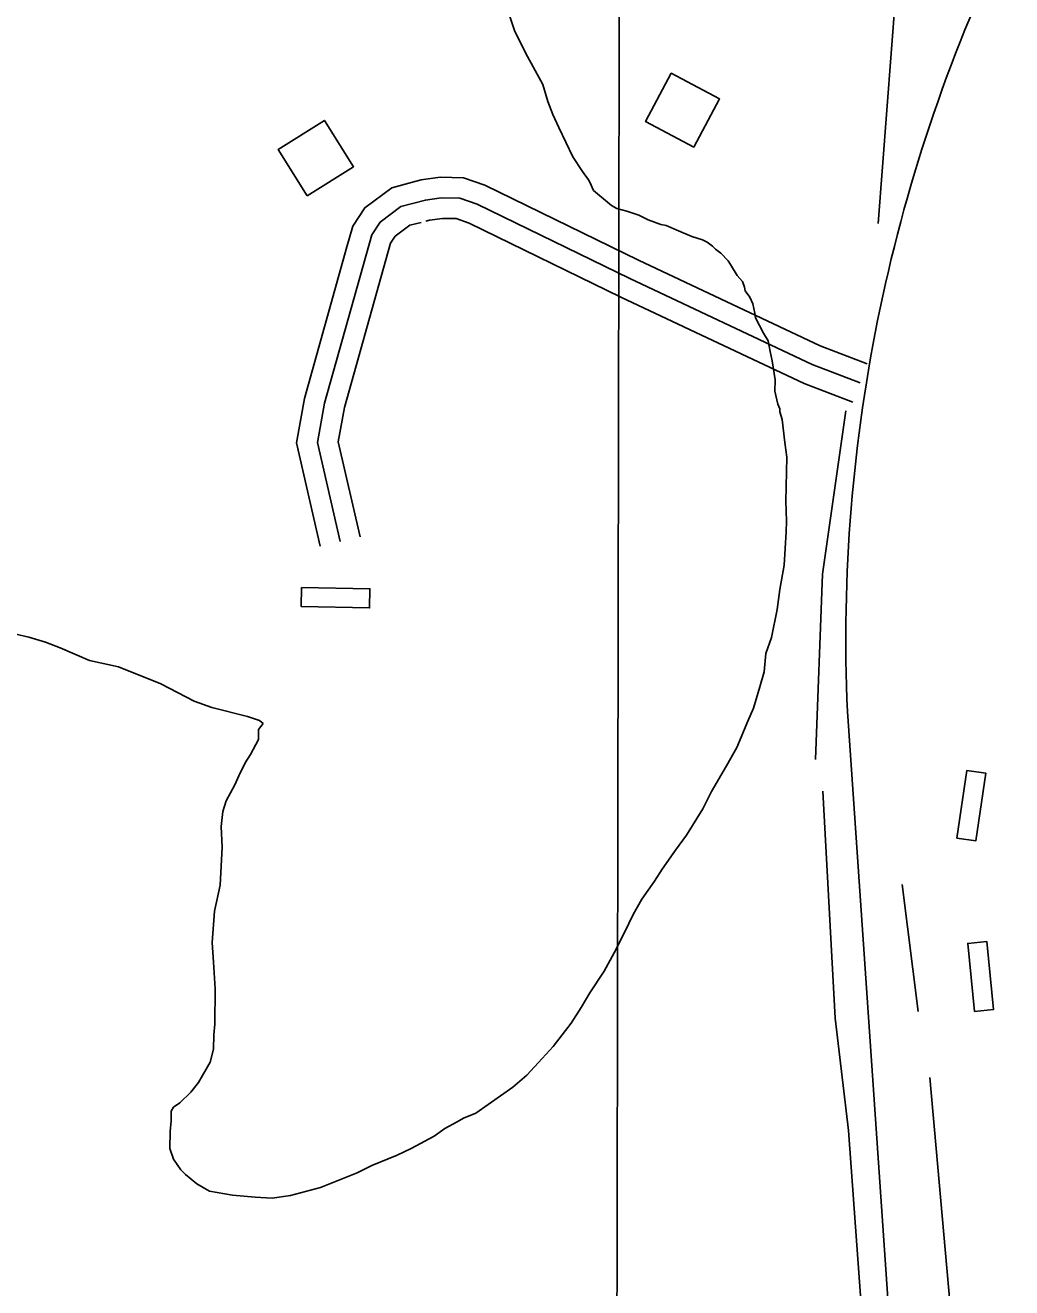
# Model space of a CAD drawing. Extents: x 3192986 to 3230865, y 867483 to 892886.
# Drawn here: x 3217695 to 3218416, y 889442 to 890366 of the extents above; entities that cross this region are included whole.
import ezdxf

# ---------------------------------------------------------------- set-up
doc = ezdxf.new("R2010")
doc.units = 0
for name, color, linetype in [('V-BLDG-OTLN', 7, 'Continuous'), ('V-GRID-MAJR', 7, 'Continuous'), ('V-ROAD-CNTR', 7, 'Continuous'), ('V-SITE-VEGE', 7, 'Continuous'), ('V-TOPO-SHOR', 7, 'Continuous')]:
    doc.layers.add(name, color=color, linetype=linetype)

msp = doc.modelspace()

# ---------------------------------------------------------------- linework, layer by layer
at = {"layer": 'V-BLDG-OTLN'}
for points in [[(3218183.529595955, 890276.359419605), (3218202.277558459, 890311.6933489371), (3218166.942629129, 890330.4413114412), (3218148.195666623, 890295.1063821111)], [(3217900.809161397, 890240.7394908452), (3217934.647093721, 890262.0694481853), (3217913.317136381, 890295.9073805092), (3217879.479204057, 890274.5774231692)], [(3217896.6681696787, 889954.2470638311), (3217946.659069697, 889953.3140656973), (3217946.398070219, 889939.316093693), (3217896.406170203, 889940.2490918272)], [(3218375.839211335, 889770.8804305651), (3218383.221196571, 889820.332331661), (3218397.0671688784, 889818.2653357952), (3218389.685183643, 889768.8124347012)], [(3218388.6371857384, 889644.0686841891), (3218383.865195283, 889693.840584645), (3218397.802167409, 889695.1765819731), (3218402.5731578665, 889645.4046815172)]]:
    msp.add_lwpolyline(points, close=True, dxfattribs=at)
at = {"layer": 'V-GRID-MAJR'}
msp.add_spline([(3218098.305, 872881.337), (3218108.882, 878940.914), (3218119.463, 885003.5750000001), (3218130.045, 891066.2810000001), (3218130.0500000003, 891069.3200000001)], degree=3, dxfattribs=at)
at = {"layer": 'V-ROAD-CNTR'}
for points in [[(3218310.371342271, 890117.9537364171), (3218275.859411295, 890131.120710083), (3218143.123676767, 890193.800584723), (3218030.7869014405, 890248.5104753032), (3218015.050932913, 890253.953464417), (3217997.9369671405, 890254.3534636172), (3217984.2229945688, 890252.3954675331), (3217977.7420075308, 890250.706470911)], [(3217977.7420075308, 890250.706470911), (3217962.556037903, 890246.7484788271), (3217942.942077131, 890232.0455082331), (3217934.132094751, 890218.6375350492), (3217929.8581032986, 890203.4165654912)], [(3218305.024352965, 890103.9387644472), (3218269.974423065, 890117.3117377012), (3218136.6366897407, 890180.275611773), (3218025.030912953, 890234.6295030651), (3218012.359938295, 890239.0124942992), (3217998.8279653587, 890239.3284936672), (3217987.1839886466, 890237.6664969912), (3217969.193024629, 890232.9775063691), (3217954.038054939, 890221.6165290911), (3217947.945067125, 890212.343547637), (3217913.355136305, 890089.1447940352), (3217908.230146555, 890060.3618516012), (3217924.929113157, 889987.8599966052)], [(3218299.677363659, 890089.9237924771), (3218264.0894348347, 890103.5027653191), (3218130.1497027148, 890166.750638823), (3218019.274924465, 890220.7485308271), (3218009.668943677, 890224.0715241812), (3217999.718963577, 890224.3035237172), (3217990.144982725, 890222.9375264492), (3217987.438988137, 890222.2325278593)], [(3217984.182994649, 890221.383529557), (3217975.8300113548, 890219.206533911), (3217965.134032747, 890211.1875499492), (3217961.7580394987, 890206.049560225), (3217956.6460497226, 890187.8415966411)], [(3217929.8581032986, 890203.4165654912), (3217898.7161655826, 890092.4947873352), (3217892.9261771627, 890059.9778523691), (3217910.3121423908, 889984.493003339)], [(3217956.6460497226, 890187.8415966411), (3217927.994107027, 890085.794800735), (3217923.534115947, 890060.7458508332), (3217939.546083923, 889991.226989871)], [(3218295.7603714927, 889863.551245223), (3218332.4422981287, 889331.015310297), (3218368.908225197, 888833.0073063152), (3218395.666171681, 888481.7850087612)]]:
    msp.add_lwpolyline(points, dxfattribs=at)
msp.add_arc((3219483.6273623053, 889915.3396551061), 1188.9953857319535, 153.8893272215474, 182.49638555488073, dxfattribs=at)
at = {"layer": 'V-SITE-VEGE'}
for p, q in [((3218044.986, 890383.5109999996), (3218052.431, 890361.6219999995)), ((3218052.431, 890361.6219999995), (3218060.5250000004, 890345.3009999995)), ((3218060.5250000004, 890345.3009999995), (3218072.9720000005, 890322.2119999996)), ((3218072.9720000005, 890322.2119999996), (3218076.6730000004, 890309.8729999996)), ((3218076.6730000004, 890309.8729999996), (3218080.4190000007, 890300.3209999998)), ((3218080.4190000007, 890300.3209999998), (3218084.7220000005, 890290.7629999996)), ((3218084.722, 890290.7629999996), (3218094.964, 890269.3839999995)), ((3218094.964, 890269.3839999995), (3218102.04, 890258.6629999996)), ((3218102.04, 890258.6629999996), (3218106.398, 890252.4489999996)), ((3218106.398, 890252.4489999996), (3218107.485, 890250.7569999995)), ((3218107.485, 890250.7569999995), (3218110.1720000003, 890244.5719999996)), ((3218110.1720000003, 890244.5719999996), (3218123.384, 890233.7489999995)), ((3218123.3840000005, 890233.7489999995), (3218127.25, 890231.4509999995)), ((3218127.25, 890231.4509999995), (3218134.4760000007, 890229.6549999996)), ((3218134.4760000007, 890229.6549999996), (3218143.3560000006, 890226.7159999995)), ((3218143.3560000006, 890226.7159999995), (3218149.9930000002, 890223.2549999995)), ((3218149.9930000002, 890223.2549999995), (3218159.4220000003, 890219.7489999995)), ((3218159.4220000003, 890219.7489999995), (3218163.3160000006, 890219.1239999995)), ((3218163.3160000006, 890219.1239999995), (3218172.1770000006, 890215.0709999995)), ((3218172.1770000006, 890215.0709999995), (3218182.1550000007, 890210.9929999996)), ((3218182.1550000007, 890210.9929999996), (3218189.9270000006, 890208.6299999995)), ((3218189.9270000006, 890208.6299999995), (3218193.247, 890206.9019999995)), ((3218193.247, 890206.9019999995), (3218197.106, 890204.0469999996)), ((3218197.106, 890204.0469999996), (3218199.299, 890201.7769999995)), ((3218199.299, 890201.7769999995), (3218203.1600000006, 890198.9209999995)), ((3218203.1600000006, 890198.9209999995), (3218208.6420000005, 890193.2499999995)), ((3218208.642, 890193.2499999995), (3218210.268, 890190.4319999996)), ((3218210.268, 890190.4319999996), (3218215.1590000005, 890182.5339999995)), ((3218215.1590000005, 890182.5339999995), (3218218.989, 890178.0059999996)), ((3218218.989, 890178.0059999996), (3218220.596, 890174.0719999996)), ((3218220.596, 890174.0719999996), (3218221.108, 890171.2749999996)), ((3218221.108, 890171.2749999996), (3218224.381, 890166.7549999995)), ((3218224.381, 890166.7549999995), (3218226.5270000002, 890161.6959999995)), ((3218226.5270000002, 890161.6959999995), (3218228.09, 890154.9719999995)), ((3218228.09, 890154.9719999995), (3218228.59, 890151.6159999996)), ((3218228.59, 890151.6159999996), (3218234.5390000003, 890140.3559999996)), ((3218234.5390000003, 890140.3559999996), (3218237.793, 890134.7199999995)), ((3218237.793, 890134.7199999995), (3218239.3350000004, 890126.8799999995)), ((3218239.3350000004, 890126.8799999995), (3218240.8960000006, 890120.1589999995)), ((3218240.8960000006, 890120.1589999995), (3218242.8930000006, 890106.1729999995)), ((3218242.8930000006, 890106.1729999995), (3218242.7510000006, 890097.8049999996)), ((3218242.751, 890097.8049999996), (3218244.824, 890088.2829999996)), ((3218244.824, 890088.2829999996), (3218246.4420000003, 890084.9059999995)), ((3218246.4420000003, 890084.9059999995), (3218246.403, 890082.6739999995)), ((3218246.403, 890082.6739999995), (3218247.982, 890077.0689999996)), ((3218247.982, 890077.0689999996), (3218249.934, 890060.2929999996)), ((3218249.934, 890060.2929999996), (3218251.429, 890049.6639999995)), ((3218251.429, 890049.6639999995), (3218250.884, 890017.3079999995)), ((3218250.884, 890017.3079999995), (3218251.1970000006, 890002.7919999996)), ((3218251.197, 890002.7919999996), (3218251.066, 889994.9829999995)), ((3218251.066, 889994.9829999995), (3218249.536, 889970.4539999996)), ((3218249.536, 889970.4539999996), (3218246.446, 889952.6459999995)), ((3218246.446, 889952.6459999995), (3218244.529, 889938.1689999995)), ((3218244.5290000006, 889938.1689999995), (3218240.2750000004, 889917.5929999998)), ((3217697.289, 889917.8059999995), (3217686.7240000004, 889920.2139999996)), ((3217709.506, 889914.2509999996), (3217697.289, 889917.8059999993)), ((3217720.04, 889910.1669999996), (3217709.506, 889914.2509999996)), ((3217741.6490000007, 889900.8749999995), (3217720.0400000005, 889910.1669999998)), ((3218240.2750000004, 889917.5929999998), (3218236.1730000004, 889905.9439999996)), ((3217762.774, 889896.0539999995), (3217741.6490000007, 889900.8749999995)), ((3218236.1730000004, 889905.9439999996), (3218234.8320000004, 889892.5719999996)), ((3217793.8200000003, 889883.8129999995), (3217762.774, 889896.0539999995)), ((3218234.832, 889892.5719999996), (3218231.8540000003, 889881.4599999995)), ((3217818.16, 889871.1259999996), (3217793.8200000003, 889883.8129999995)), ((3218231.8540000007, 889881.4599999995), (3218227.1290000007, 889865.9159999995)), ((3217830.9150000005, 889866.4459999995), (3217818.16, 889871.1259999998)), ((3217857.0330000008, 889859.8679999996), (3217830.9150000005, 889866.4459999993)), ((3218227.1290000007, 889865.9159999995), (3218223.0640000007, 889856.4969999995)), ((3217865.9130000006, 889856.9269999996), (3217857.0330000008, 889859.8679999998)), ((3217868.6660000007, 889854.6499999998), (3217865.9130000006, 889856.9269999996)), ((3218223.0640000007, 889856.4969999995), (3218214.9250000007, 889837.1019999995)), ((3217865.1210000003, 889842.9899999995), (3217865.244, 889850.2419999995)), ((3217865.244, 889850.2419999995), (3217868.6660000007, 889854.6499999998)), ((3217859.3540000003, 889831.9249999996), (3217865.1210000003, 889842.9899999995)), ((3218214.9250000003, 889837.1019999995), (3218207.446, 889823.8329999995)), ((3217855.346, 889825.8549999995), (3217859.3540000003, 889831.9249999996)), ((3217850.7230000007, 889816.4459999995), (3217855.3460000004, 889825.8549999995)), ((3218207.446, 889823.8329999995), (3218196.526, 889805.0429999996)), ((3217841.487, 889798.1839999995), (3217847.821, 889809.7979999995)), ((3217847.821, 889809.7979999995), (3217850.723, 889816.4459999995)), ((3218196.526, 889805.0429999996), (3218190.173, 889792.3149999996)), ((3217837.821, 889779.2729999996), (3217839.123, 889790.4119999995)), ((3217839.123, 889790.4119999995), (3217841.487, 889798.1839999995)), ((3218190.173, 889792.3149999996), (3218178.131, 889772.9859999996)), ((3217838.6810000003, 889764.1919999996), (3217837.821, 889779.2729999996)), ((3218178.131, 889772.9859999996), (3218170.131, 889761.9589999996)), ((3217837.0980000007, 889736.3139999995), (3217838.6810000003, 889764.1919999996)), ((3218170.1310000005, 889761.9589999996), (3218160.412, 889748.1719999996)), ((3218160.412, 889748.1719999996), (3218154.683, 889739.3389999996)), ((3217832.8730000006, 889717.4109999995), (3217837.0980000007, 889736.3139999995)), ((3218154.683, 889739.3389999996), (3218145.531, 889726.1009999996)), ((3218145.531, 889726.1009999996), (3218139.207, 889715.0459999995)), ((3217831.3720000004, 889694.5569999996), (3217832.8730000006, 889717.4109999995)), ((3218139.207, 889715.0459999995), (3218132.8430000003, 889701.7579999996)), ((3218132.8430000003, 889701.7579999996), (3218125.338, 889686.8179999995)), ((3217832.242, 889680.0329999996), (3217831.372, 889694.5569999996)), ((3217833.588, 889660.4789999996), (3217832.242, 889680.0329999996)), ((3218125.338, 889686.8179999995), (3218117.858, 889673.5489999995)), ((3218117.858, 889673.5489999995), (3218107.545, 889657.5399999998)), ((3217833.156, 889634.8129999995), (3217833.588, 889660.4789999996)), ((3218107.545, 889657.5399999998), (3218101.233, 889647.0439999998)), ((3218101.233, 889647.0439999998), (3218093.7800000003, 889635.4499999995)), ((3217832.4650000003, 889627.0119999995), (3217833.156, 889634.8129999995)), ((3218093.7800000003, 889635.4499999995), (3218080.656, 889618.3719999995)), ((3217832.287, 889616.4139999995), (3217832.465, 889627.0119999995)), ((3217829.897, 889606.9669999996), (3217832.2870000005, 889616.4139999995)), ((3218080.656, 889618.3719999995), (3218072.696, 889609.5759999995)), ((3217821.2770000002, 889592.0449999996), (3217829.897, 889606.9669999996)), ((3218072.696, 889609.5759999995), (3218061.329, 889597.4899999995)), ((3218061.329, 889597.4899999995), (3218051.139, 889588.7309999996)), ((3217815.5730000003, 889584.8849999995), (3217821.2770000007, 889592.0449999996)), ((3218051.139, 889588.7309999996), (3218024.031, 889569.6559999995)), ((3217807.631, 889577.2049999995), (3217815.573, 889584.8849999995)), ((3217801.268, 889563.9199999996), (3217801.3910000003, 889571.1719999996)), ((3217801.3910000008, 889571.1719999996), (3217803.1110000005, 889573.9339999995)), ((3217803.1110000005, 889573.9339999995), (3217807.631, 889577.2049999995)), ((3218024.031, 889569.6559999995), (3218015.038, 889565.9019999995)), ((3217800.582, 889556.1189999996), (3217801.268, 889563.9199999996)), ((3218010.529, 889563.1859999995), (3218001.518, 889558.3159999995)), ((3218015.038, 889565.9019999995), (3218010.5290000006, 889563.1859999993)), ((3217800.3730000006, 889543.8449999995), (3217800.582, 889556.1189999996)), ((3217993.612, 889552.8689999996), (3217976.716, 889543.6669999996)), ((3218001.518, 889558.3159999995), (3217993.612, 889552.8689999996)), ((3217803.0320000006, 889535.9869999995), (3217800.3730000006, 889543.8449999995)), ((3217976.716, 889543.6669999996), (3217966.5930000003, 889538.8129999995)), ((3217808.4790000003, 889528.0839999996), (3217803.032, 889535.9869999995)), ((3217966.5930000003, 889538.8129999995), (3217948.048, 889531.3159999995)), ((3217811.77, 889524.6799999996), (3217808.4790000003, 889528.0839999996)), ((3217820.026, 889517.8439999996), (3217811.77, 889524.6799999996)), ((3217937.3540000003, 889525.9129999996), (3217910.386, 889515.2059999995)), ((3217948.048, 889531.3159999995), (3217937.3540000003, 889525.9129999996)), ((3217829.424, 889512.6619999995), (3217820.026, 889517.8439999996)), ((3217910.386, 889515.2059999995), (3217888.5250000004, 889509.4349999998)), ((3217846.1170000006, 889509.5899999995), (3217829.424, 889512.6619999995)), ((3217862.8330000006, 889508.1939999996), (3217846.1170000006, 889509.5899999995)), ((3217875.099, 889507.4299999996), (3217862.8330000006, 889508.1939999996)), ((3217888.5250000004, 889509.4349999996), (3217875.099, 889507.4299999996))]:
    msp.add_line(p, q, dxfattribs=at)
at = {"layer": 'V-TOPO-SHOR'}
for p, q in [((3218318.3586222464, 890220.6424104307), (3218332.697763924, 890409.6735140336)), ((3218347.5248053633, 889643.920745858), (3218335.940076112, 889736.8348805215))]:
    msp.add_line(p, q, dxfattribs=at)
for points in [[(3218272.5884714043, 889828.4701083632), (3218277.482305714, 889964.0544709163), (3218294.7104878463, 890083.4566307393)], [(3218277.715233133, 889805.2197834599), (3218286.8007462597, 889639.1600769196), (3218296.7056099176, 889556.9701564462)], [(3218355.976432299, 889595.6530655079), (3218391.364506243, 889199.1186353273), (3218395.61961847, 889086.6451337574)], [(3218296.7056099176, 889556.9701564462), (3218318.7070580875, 889251.5828303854), (3218323.206232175, 889164.0918182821)]]:
    msp.add_lwpolyline(points, dxfattribs=at)

doc.saveas('drawing.dxf')
